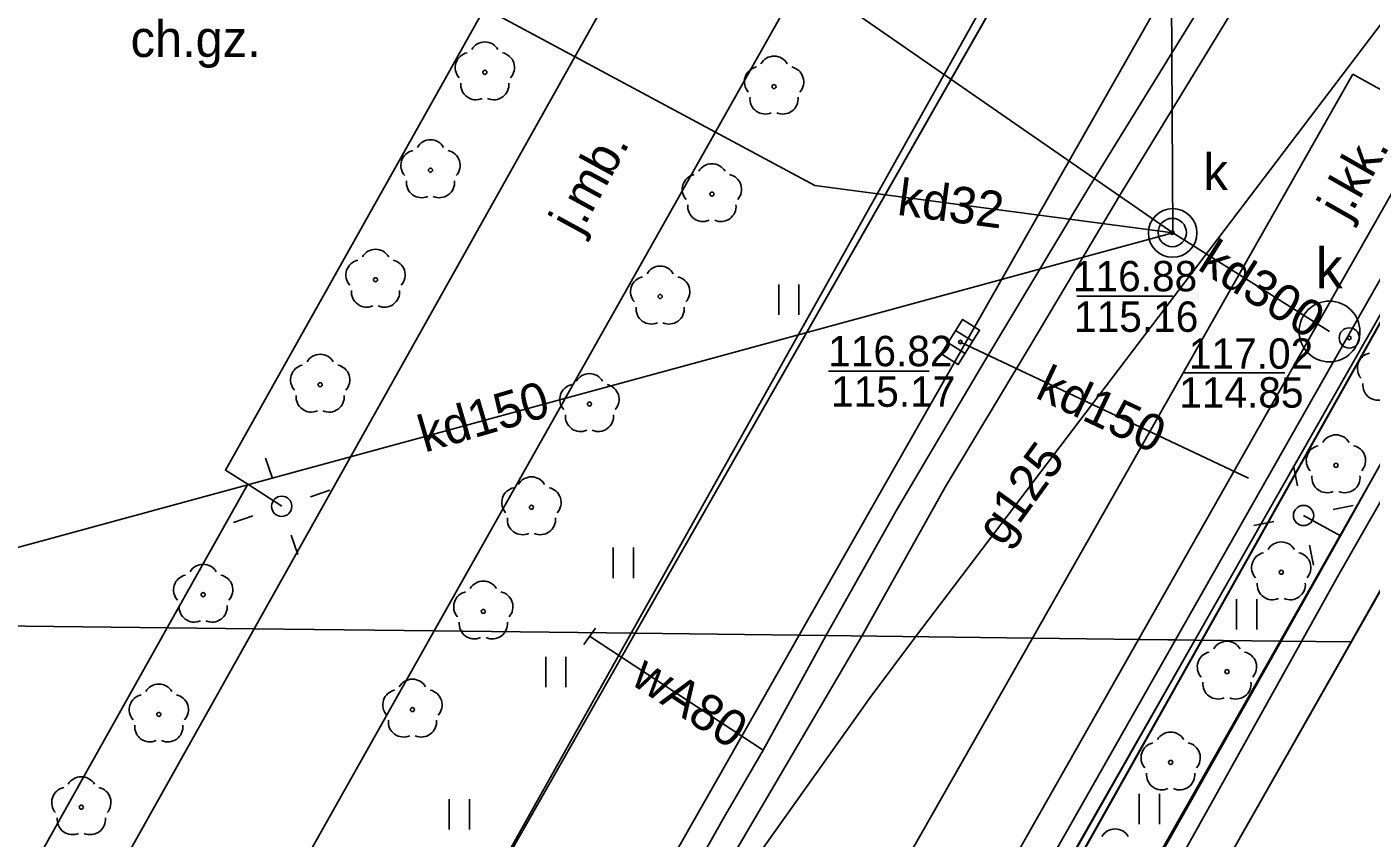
# Model space of a CAD drawing. Extents: x 6434771 to 6436222, y 5663454 to 5664782.
# Drawn here: x 6435465.93 to 6435499.11, y 5663936.56 to 5663956.57 of the extents above; entities that cross this region are included whole.
import ezdxf

# ---------------------------------------------------------------- set-up
doc = ezdxf.new("R2010")
doc.units = 0
for name, color, linetype in [('Warstwa 1', 7, 'Continuous'), ('Warstwa 10', 7, 'Continuous'), ('Warstwa 11', 7, 'Continuous'), ('Warstwa 12', 7, 'Continuous'), ('Warstwa 13', 7, 'Continuous'), ('Warstwa 14', 7, 'Continuous'), ('Warstwa 15', 7, 'Continuous'), ('Warstwa 2', 7, 'Continuous'), ('Warstwa 20', 7, 'Continuous'), ('Warstwa 25', 7, 'Continuous'), ('Warstwa 30', 7, 'Continuous'), ('Warstwa 4', 7, 'Continuous'), ('Warstwa 5', 7, 'Continuous'), ('Warstwa 6', 7, 'Continuous'), ('Warstwa 7', 7, 'Continuous'), ('Warstwa 8', 7, 'Continuous'), ('Warstwa 9', 7, 'Continuous')]:
    doc.layers.add(name, color=color, linetype=linetype)

msp = doc.modelspace()

# ---------------------------------------------------------------- linework, layer by layer
at = {"layer": 'Warstwa 1'}
msp.add_line((6435421.61, 5663811.04), (6435514.97, 5663977.09), dxfattribs=at)
msp.add_line((6435421.61, 5663811.04), (6435514.97, 5663977.09), dxfattribs=at)
at = {"layer": 'Warstwa 10'}
for points in [[(6435497.391, 5663941.416), (6435498.28, 5663943.01), (6435508.2, 5663960.36), (6435508.74, 5663961.31), (6435509.79, 5663961.54), (6435514.43, 5663958.96), (6435524.91, 5663977.49), (6435527.26, 5663976.15), (6435540.93, 5663999.73), (6435548.76, 5664013.92), (6435506.52, 5664037.26)], [(6435480.844, 5663941.616), (6435496.27, 5663969.15)], [(6435426.22, 5663844.12), (6435480.844, 5663941.616)], [(6435447.39, 5663851.32), (6435446.7, 5663851.67), (6435454.35, 5663864.86), (6435465.08, 5663883.94), (6435477.42, 5663905.86), (6435489.22, 5663926.77), (6435497.391, 5663941.416)]]:
    msp.add_lwpolyline(points, dxfattribs=at)
at = {"layer": 'Warstwa 11'}
for centre in [(6435477.234, 5663955.452), (6435484.372, 5663955.101), (6435475.892, 5663953.038), (6435482.838, 5663952.448), (6435474.536, 5663950.337), (6435481.561, 5663949.922), (6435473.17, 5663947.748), (6435479.816, 5663947.27), (6435498.24, 5663945.76), (6435478.384, 5663944.724), (6435496.89, 5663943.12), (6435470.282, 5663942.568), (6435477.196, 5663942.154), (6435495.55, 5663940.67), (6435469.188, 5663939.613), (6435475.447, 5663939.733), (6435494.16, 5663938.43), (6435467.275, 5663937.326)]:
    msp.add_circle(centre, 0.05, dxfattribs=at)
for centre, start, end in [((6435477.234, 5663955.827), 30.1471, 149.8529), ((6435476.877, 5663955.568), 102.1471, 221.8529), ((6435477.591, 5663955.568), 318.1471, 77.8529), ((6435484.015, 5663955.217), 102.1471, 221.8529), ((6435484.372, 5663955.476), 30.1471, 149.8529), ((6435484.729, 5663955.217), 318.1471, 77.8529), ((6435477.014, 5663955.149), 174.1471, 293.8529), ((6435477.454, 5663955.149), 246.1471, 5.8529), ((6435484.152, 5663954.798), 174.1471, 293.8529), ((6435484.592, 5663954.798), 246.1471, 5.8529), ((6435475.892, 5663953.413), 30.1471, 149.8529), ((6435475.535, 5663953.154), 102.1471, 221.8529), ((6435476.249, 5663953.154), 318.1471, 77.8529), ((6435482.481, 5663952.564), 102.1471, 221.8529), ((6435482.838, 5663952.823), 30.1471, 149.8529), ((6435483.195, 5663952.564), 318.1471, 77.8529), ((6435475.672, 5663952.735), 174.1471, 293.8529), ((6435476.112, 5663952.735), 246.1471, 5.8529), ((6435482.618, 5663952.145), 174.1471, 293.8529), ((6435483.058, 5663952.145), 246.1471, 5.8529), ((6435474.536, 5663950.712), 30.1471, 149.8529), ((6435474.179, 5663950.453), 102.1471, 221.8529), ((6435474.893, 5663950.453), 318.1471, 77.8529), ((6435481.561, 5663950.297), 30.1471, 149.8529), ((6435481.204, 5663950.038), 102.1471, 221.8529), ((6435481.918, 5663950.038), 318.1471, 77.8529), ((6435474.316, 5663950.034), 174.1471, 293.8529), ((6435474.756, 5663950.034), 246.1471, 5.8529), ((6435481.341, 5663949.619), 174.1471, 293.8529), ((6435481.781, 5663949.619), 246.1471, 5.8529), ((6435472.813, 5663947.864), 102.1471, 221.8529), ((6435473.17, 5663948.123), 30.1471, 149.8529), ((6435473.527, 5663947.864), 318.1471, 77.8529), ((6435499.143, 5663948.156), 102.1471, 221.8529), ((6435479.816, 5663947.645), 30.1471, 149.8529), ((6435479.459, 5663947.386), 102.1471, 221.8529), ((6435480.173, 5663947.386), 318.1471, 77.8529), ((6435499.28, 5663947.737), 174.1471, 293.8529), ((6435472.95, 5663947.445), 174.1471, 293.8529), ((6435473.39, 5663947.445), 246.1471, 5.8529), ((6435479.596, 5663946.967), 174.1471, 293.8529), ((6435480.036, 5663946.967), 246.1471, 5.8529), ((6435497.883, 5663945.876), 102.1471, 221.8529), ((6435498.24, 5663946.135), 30.1471, 149.8529), ((6435498.597, 5663945.876), 318.1471, 77.8529), ((6435478.384, 5663945.099), 30.1471, 149.8529), ((6435498.02, 5663945.457), 174.1471, 293.8529), ((6435498.46, 5663945.457), 246.1471, 5.8529), ((6435478.027, 5663944.84), 102.1471, 221.8529), ((6435478.741, 5663944.84), 318.1471, 77.8529), ((6435478.164, 5663944.421), 174.1471, 293.8529), ((6435478.604, 5663944.421), 246.1471, 5.8529), ((6435496.533, 5663943.236), 102.1471, 221.8529), ((6435496.89, 5663943.495), 30.1471, 149.8529), ((6435497.247, 5663943.236), 318.1471, 77.8529), ((6435470.282, 5663942.943), 30.1471, 149.8529), ((6435469.925, 5663942.684), 102.1471, 221.8529), ((6435470.639, 5663942.684), 318.1471, 77.8529), ((6435476.839, 5663942.27), 102.1471, 221.8529), ((6435477.196, 5663942.529), 30.1471, 149.8529), ((6435477.553, 5663942.27), 318.1471, 77.8529), ((6435496.67, 5663942.817), 174.1471, 293.8529), ((6435497.11, 5663942.817), 246.1471, 5.8529), ((6435470.062, 5663942.265), 174.1471, 293.8529), ((6435470.502, 5663942.265), 246.1471, 5.8529), ((6435476.976, 5663941.851), 174.1471, 293.8529), ((6435477.416, 5663941.851), 246.1471, 5.8529), ((6435495.55, 5663941.045), 30.1471, 149.8529), ((6435495.193, 5663940.786), 102.1471, 221.8529), ((6435495.907, 5663940.786), 318.1471, 77.8529), ((6435469.188, 5663939.988), 30.1471, 149.8529), ((6435475.447, 5663940.108), 30.1471, 149.8529), ((6435495.33, 5663940.367), 174.1471, 293.8529), ((6435495.77, 5663940.367), 246.1471, 5.8529), ((6435468.831, 5663939.729), 102.1471, 221.8529), ((6435469.545, 5663939.729), 318.1471, 77.8529), ((6435475.09, 5663939.849), 102.1471, 221.8529), ((6435475.804, 5663939.849), 318.1471, 77.8529), ((6435468.968, 5663939.31), 174.1471, 293.8529), ((6435469.408, 5663939.31), 246.1471, 5.8529), ((6435475.227, 5663939.43), 174.1471, 293.8529), ((6435475.667, 5663939.43), 246.1471, 5.8529), ((6435494.16, 5663938.805), 30.1471, 149.8529), ((6435493.803, 5663938.546), 102.1471, 221.8529), ((6435494.517, 5663938.546), 318.1471, 77.8529), ((6435467.275, 5663937.701), 30.1471, 149.8529), ((6435493.94, 5663938.127), 174.1471, 293.8529), ((6435494.38, 5663938.127), 246.1471, 5.8529), ((6435466.918, 5663937.442), 102.1471, 221.8529), ((6435467.632, 5663937.442), 318.1471, 77.8529), ((6435467.055, 5663937.023), 174.1471, 293.8529), ((6435467.495, 5663937.023), 246.1471, 5.8529), ((6435492.79, 5663936.415), 30.1471, 149.8529)]:
    msp.add_arc(centre, 0.375, start, end, dxfattribs=at)
at = {"layer": 'Warstwa 12'}
for points in [[(6435479.573, 5663974.9), (6435480.067, 5663974.199), (6435480.688, 5663973.366), (6435480.964, 5663971.673), (6435481.458, 5663968.926), (6435481.626, 5663967.905), (6435481.527, 5663966.082), (6435481.51, 5663964.689), (6435480.405, 5663962.708), (6435478.958, 5663960.063), (6435477.852, 5663958.153), (6435476.143, 5663955.086), (6435470.832, 5663945.637), (6435471.387, 5663945.297)], [(6435505.979, 5663974.371), (6435504.264, 5663971.343), (6435501.569, 5663966.863), (6435498.526, 5663961.746), (6435495.852, 5663957.251), (6435492.944, 5663952.489), (6435490.671, 5663948.664), (6435488.592, 5663945.22), (6435486.541, 5663941.544)], [(6435502.815, 5663971.978), (6435502.61, 5663971.54), (6435497.91, 5663962.07), (6435495.631, 5663958.265), (6435492.089, 5663952.529), (6435489.499, 5663948.215), (6435487.415, 5663944.69), (6435485.651, 5663941.555)], [(6435506.123, 5663968.82), (6435501.978, 5663960.109), (6435487.865, 5663941.528)], [(6435496.884, 5663941.422), (6435498.35, 5663944.02), (6435509.23, 5663963.53), (6435524.75, 5663954.64), (6435538.53, 5663946.81), (6435549.124, 5663940.793)], [(6435472.22, 5663944.747), (6435471.387, 5663945.297), (6435469.395, 5663941.751)], [(6435498.35, 5663944.02), (6435497.44, 5663944.52)], [(6435460.268, 5663919.82), (6435465.146, 5663929.542), (6435464.218, 5663930.573), (6435463.813, 5663931.818), (6435469.395, 5663941.751)], [(6435397.393, 5663818.634), (6435398.405, 5663820.277), (6435406.531, 5663834.152), (6435410.27, 5663840.689), (6435424.375, 5663845.312), (6435429.384, 5663846.962), (6435433.786, 5663848.481), (6435435.161, 5663850.8), (6435441.745, 5663862.426), (6435445.915, 5663869.907), (6435449.367, 5663875.506), (6435454.395, 5663883.869), (6435458.364, 5663890.579), (6435460.329, 5663894.152), (6435463.858, 5663901.034), (6435468.538, 5663910.285), (6435471.476, 5663916.034), (6435475.414, 5663922.553), (6435478.498, 5663927.854), (6435482.409, 5663934.511), (6435486.541, 5663941.544)], [(6435487.865, 5663941.528), (6435486.745, 5663940.028), (6435482.792, 5663934.477), (6435480.336, 5663931.269), (6435476.579, 5663925.909), (6435473.839, 5663922.234), (6435467.813, 5663914.369), (6435448.853, 5663878.846), (6435447.928, 5663879.287), (6435445.151, 5663880.37), (6435435.01, 5663862.162), (6435422.355, 5663839.453), (6435417.299, 5663830.018), (6435416.779, 5663829.08), (6435416.166, 5663827.977)], [(6435485.651, 5663941.555), (6435484.104, 5663938.736), (6435483.12, 5663937.038), (6435478.564, 5663928.947), (6435470.871, 5663916.373), (6435464.138, 5663903.275), (6435460.529, 5663896.29), (6435458.023, 5663891.292), (6435457.401, 5663890.003), (6435451.592, 5663880.579), (6435443.813, 5663867.676), (6435438.897, 5663858.937), (6435433.191, 5663848.959), (6435430.23, 5663847.864), (6435427.286, 5663846.892), (6435426.19, 5663846.53)], [(6435444.72, 5663850.05), (6435454.26, 5663866.79), (6435465.11, 5663885.76), (6435476.86, 5663906.32), (6435488.84, 5663927.17), (6435496.884, 5663941.422)], [(6435479.82, 5663941.54), (6435484.104, 5663938.736)]]:
    msp.add_lwpolyline(points, dxfattribs=at)
at = {"layer": 'Warstwa 14'}
for p, q in [((6435494.216, 5663949.93), (6435491.848, 5663949.93)), ((6435485.714, 5663948.077), (6435488.199, 5663948.077)), ((6435496.977, 5663948.036), (6435494.485, 5663948.036))]:
    msp.add_line(p, q, dxfattribs=at)
for centre in [(6435494.2, 5663951.5), (6435498.57, 5663948.9), (6435488.97, 5663948.8)]:
    msp.add_circle(centre, 0.045, dxfattribs=at)
at = {"layer": 'Warstwa 15'}
msp.add_circle((6435498.08, 5663949.06), 0.75, dxfattribs=at)
at = {"layer": 'Warstwa 2'}
for centre in [(6435472.22, 5663944.747), (6435497.44, 5663944.52)]:
    msp.add_circle(centre, 0.25, dxfattribs=at)
at = {"layer": 'Warstwa 20'}
msp.add_line((6435479.677, 5663941.335), (6435479.963, 5663941.745), dxfattribs=at)
at = {"layer": 'Warstwa 25'}
msp.add_circle((6435494.21, 5663951.49), 0.6, dxfattribs=at)
at = {"layer": 'Warstwa 30'}
msp.add_line((6435435.05, 5663829.56), (6435509.62, 5663960.76), dxfattribs=at)
at = {"layer": 'Warstwa 4'}
for p, q in [((6435488.85, 5663949.081), (6435489.275, 5663948.817)), ((6435488.665, 5663948.783), (6435489.09, 5663948.519))]:
    msp.add_line(p, q, dxfattribs=at)
msp.add_lwpolyline([(6435488.494, 5663948.507), (6435489.022, 5663949.357), (6435489.446, 5663949.093), (6435488.918, 5663948.243)], close=True, dxfattribs=at)
for points in [[(6435471.983, 5663945.458), (6435471.824, 5663945.933)], [(6435497.293, 5663945.255), (6435497.194, 5663945.746)], [(6435472.931, 5663944.984), (6435473.406, 5663945.143)], [(6435498.175, 5663944.667), (6435498.666, 5663944.766)], [(6435471.509, 5663944.51), (6435471.034, 5663944.351)], [(6435496.705, 5663944.373), (6435496.214, 5663944.274)], [(6435472.457, 5663944.036), (6435472.616, 5663943.561)], [(6435497.587, 5663943.785), (6435497.686, 5663943.294)]]:
    msp.add_lwpolyline(points, dxfattribs=at)
for centre, radius in [((6435494.2, 5663951.5), 0.35), ((6435498.57, 5663948.9), 0.25)]:
    msp.add_circle(centre, radius, dxfattribs=at)
at = {"layer": 'Warstwa 5'}
for p, q in [((6435475.987, 5663941.672), (6435492.242, 5663970.517)), ((6435480.945, 5663941.615), (6435497.02, 5663969.8)), ((6435494.755, 5663941.448), (6435501.73, 5663953.68)), ((6435496.861, 5663941.423), (6435503.3, 5663952.78)), ((6435484.487, 5663949.468), (6435484.487, 5663950.218)), ((6435484.987, 5663949.468), (6435484.987, 5663950.218)), ((6435480.404, 5663942.977), (6435480.404, 5663943.727)), ((6435480.904, 5663942.977), (6435480.904, 5663943.727)), ((6435495.784, 5663941.708), (6435495.784, 5663942.458)), ((6435496.284, 5663941.708), (6435496.284, 5663942.458)), ((6435469.136, 5663929.514), (6435475.987, 5663941.672)), ((6435475.987, 5663941.672), (6435480.945, 5663941.615)), ((6435475.987, 5663941.672), (6435480.945, 5663941.615)), ((6435478.17, 5663936.75), (6435480.945, 5663941.615)), ((6435482.44, 5663919.77), (6435494.755, 5663941.448)), ((6435484.07, 5663918.86), (6435496.861, 5663941.423)), ((6435494.755, 5663941.448), (6435496.861, 5663941.423)), ((6435494.755, 5663941.448), (6435496.861, 5663941.423)), ((6435478.736, 5663940.284), (6435478.736, 5663941.034)), ((6435479.236, 5663940.284), (6435479.236, 5663941.034)), ((6435493.386, 5663936.906), (6435493.386, 5663937.656)), ((6435493.886, 5663936.906), (6435493.886, 5663937.656)), ((6435476.352, 5663936.771), (6435476.352, 5663937.521)), ((6435476.852, 5663936.771), (6435476.852, 5663937.521)), ((6435471.89, 5663925.73), (6435478.17, 5663936.75))]:
    msp.add_line(p, q, dxfattribs=at)
at = {"layer": 'Warstwa 6'}
for points in [[(6435421.61, 5663811.04), (6435514.97, 5663977.09), (6435575.72, 5663942.78), (6435579.487, 5663948.005), (6435603.636, 5663981.906), (6435623.165, 5664009.022), (6435585.542, 5664026.395), (6435549.389, 5664047.071), (6435541.744, 5664033.383), (6435525.231, 5664042.382), (6435506.96, 5664053.173), (6435493.063, 5664060.99), (6435427.196, 5664098.076), (6435413.31, 5664105.924), (6435387.426, 5664119.857), (6435363.609, 5664077.113)], [(6435480.945, 5663941.615), (6435497.02, 5663969.8)], [(6435471.89, 5663925.73), (6435478.17, 5663936.75), (6435480.945, 5663941.615)]]:
    msp.add_lwpolyline(points, dxfattribs=at)
msp.add_lwpolyline([(6435421.61, 5663811.04), (6435460.082, 5663789.265), (6435463.751, 5663787.49), (6435467.565, 5663792.724), (6435473.23, 5663800.59), (6435493.72, 5663829.05), (6435502.484, 5663841.227), (6435575.72, 5663942.78), (6435514.97, 5663977.09)], close=True, dxfattribs=at)
for centre in [(6435494.2, 5663951.5), (6435498.57, 5663948.9), (6435488.97, 5663948.8)]:
    msp.add_circle(centre, 0.045, dxfattribs=at)
at = {"layer": 'Warstwa 7'}
for p in [(6435494.132, 5663968.47), (6435460.389, 5663942.29), (6435498.08, 5663949.06)]:
    msp.add_line(p, (6435494.21, 5663951.49), dxfattribs=at)
for points in [[(6435428.083, 5664003.074), (6435430.6, 5664001.68), (6435433.711, 5663994.034), (6435449.16, 5663982.864), (6435455.711, 5663978.128), (6435494.21, 5663951.49)], [(6435473.39, 5663959.1), (6435485.38, 5663952.66), (6435494.21, 5663951.49)], [(6435496.084, 5663945.439), (6435488.97, 5663948.8)]]:
    msp.add_lwpolyline(points, dxfattribs=at)
for points in [[(6435498.85, 5663949.5), (6435494.28, 5663941.454), (6435493.368, 5663941.465), (6435498.18, 5663949.94), (6435507.923, 5663967.083), (6435554.039, 5663940.734), (6435552.378, 5663940.754), (6435508.22, 5663965.984)], [(6435494.28, 5663941.454), (6435475.5, 5663908.39), (6435474.79, 5663907.94), (6435474.81, 5663908.78), (6435493.368, 5663941.465)]]:
    msp.add_lwpolyline(points, close=True, dxfattribs=at)
at = {"layer": 'Warstwa 8'}
for p, q in [((6435475.987, 5663941.672), (6435492.242, 5663970.517)), ((6435484.989, 5663941.566), (6435501.36, 5663970.32)), ((6435484.989, 5663941.566), (6435501.36, 5663970.32)), ((6435480.945, 5663941.615), (6435497.02, 5663969.8)), ((6435471.537, 5663941.725), (6435486.261, 5663967.969)), ((6435490.749, 5663941.496), (6435498.66, 5663955.41)), ((6435490.749, 5663941.496), (6435498.66, 5663955.41)), ((6435498.66, 5663955.41), (6435501.73, 5663953.68)), ((6435498.66, 5663955.41), (6435501.73, 5663953.68)), ((6435494.755, 5663941.448), (6435501.73, 5663953.68)), ((6435460.986, 5663922.922), (6435471.537, 5663941.725)), ((6435469.136, 5663929.514), (6435475.987, 5663941.672)), ((6435471.537, 5663941.725), (6435475.987, 5663941.672)), ((6435471.537, 5663941.725), (6435475.987, 5663941.672)), ((6435478.17, 5663936.75), (6435480.945, 5663941.615)), ((6435480.945, 5663941.615), (6435484.989, 5663941.566)), ((6435480.945, 5663941.615), (6435484.989, 5663941.566)), ((6435473.1, 5663903.47), (6435494.755, 5663941.448)), ((6435483.54, 5663939.02), (6435484.989, 5663941.566)), ((6435483.54, 5663939.02), (6435484.989, 5663941.566)), ((6435484.4, 5663930.33), (6435490.749, 5663941.496)), ((6435484.4, 5663930.33), (6435490.749, 5663941.496)), ((6435484.989, 5663941.566), (6435490.749, 5663941.496)), ((6435484.989, 5663941.566), (6435490.749, 5663941.496)), ((6435490.749, 5663941.496), (6435494.755, 5663941.448)), ((6435490.749, 5663941.496), (6435494.755, 5663941.448)), ((6435465.73, 5663907.71), (6435483.54, 5663939.02)), ((6435465.73, 5663907.71), (6435483.54, 5663939.02)), ((6435471.89, 5663925.73), (6435478.17, 5663936.75))]:
    msp.add_line(p, q, dxfattribs=at)
at = {"layer": 'Warstwa 9'}
for p, q in [((6435471.537, 5663941.725), (6435486.261, 5663967.969)), ((6435496.861, 5663941.423), (6435503.3, 5663952.78)), ((6435498.617, 5663941.402), (6435504.61, 5663952.04)), ((6435453.954, 5663941.937), (6435471.537, 5663941.725)), ((6435453.954, 5663941.937), (6435471.537, 5663941.725)), ((6435460.986, 5663922.922), (6435471.537, 5663941.725)), ((6435472.335, 5663895.16), (6435498.617, 5663941.402)), ((6435484.07, 5663918.86), (6435496.861, 5663941.423)), ((6435496.861, 5663941.423), (6435498.617, 5663941.402)), ((6435496.861, 5663941.423), (6435498.617, 5663941.402))]:
    msp.add_line(p, q, dxfattribs=at)

# ---------------------------------------------------------------- texts
at = {"layer": 'Warstwa 13'}
for s, rotation, p in [('g125', 54.1101, (6435490.018, 5663943.729)), ('wA80', 326.7922, (6435480.797, 5663940.386))]:
    msp.add_text(s, height=0.9, rotation=rotation, dxfattribs=at).set_placement(p)
at = {"layer": 'Warstwa 14'}
for s, p in [('115.16', (6435491.776, 5663949.05)), ('115.17', (6435485.778, 5663947.202)), ('114.85', (6435494.372, 5663947.181))]:
    msp.add_text(s, height=0.75, dxfattribs=at).set_placement(p)
at = {"layer": 'Warstwa 5'}
for height, p in [(0.9, (6435494.972, 5663952.546)), (1, (6435497.739, 5663950.123))]:
    msp.add_text('k', height=height, dxfattribs=at).set_placement(p)
at = {"layer": 'Warstwa 6'}
for s, p in [('116.88', (6435491.748, 5663950.05)), ('116.82', (6435485.708, 5663948.202)), ('117.02', (6435494.611, 5663948.14))]:
    msp.add_text(s, height=0.75, dxfattribs=at).set_placement(p)
at = {"layer": 'Warstwa 7'}
for s, height, rotation, p in [('kd32', 0.9, 352.4493, (6435487.388, 5663951.94)), ('kd300', 0.9025, 327.835, (6435494.792, 5663950.604)), ('kd150', 0.9, 334.7105, (6435490.785, 5663947.44)), ('kd150', 0.9, 16.3522, (6435475.75, 5663946.068))]:
    msp.add_text(s, height=height, rotation=rotation, dxfattribs=at).set_placement(p)
at = {"layer": 'Warstwa 8'}
for s, rotation, p in [('j.mb.', 61.3982, (6435479.574, 5663951.418)), ('j.kk.', 60.3783, (6435498.524, 5663951.769))]:
    msp.add_text(s, height=0.9, rotation=rotation, dxfattribs=at).set_placement(p)
at = {"layer": 'Warstwa 9'}
msp.add_text('ch.gz.', height=0.9, dxfattribs=at).set_placement((6435468.491, 5663955.83))

doc.saveas('drawing.dxf')
